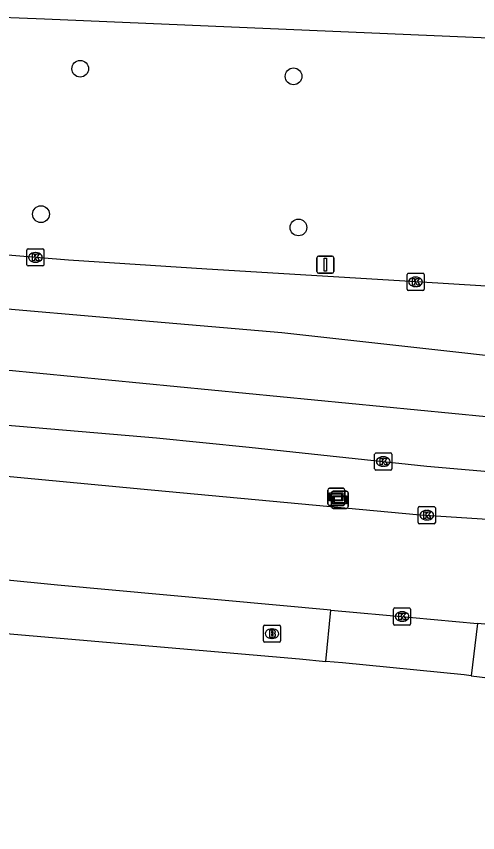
# Model space of a CAD drawing. Extents: x 161243 to 161752, y 384138 to 384885.
# Drawn here: x 161614.02 to 161641.02, y 384827.66 to 384875.41 of the extents above; entities that cross this region are included whole.
import ezdxf

# ---------------------------------------------------------------- set-up
doc = ezdxf.new("R2010")
doc.units = 0
for name, color, linetype in [('IMGEO_Boom', 7, 'Continuous'), ('IMGEO_Brandkraan', 7, 'Continuous'), ('IMGEO_Kolk', 7, 'Continuous'), ('IMGEO_Rijbaan_lokaal_open', 7, 'Continuous'), ('IMGEO_Rijbaan_regionaal_gesloten', 7, 'Continuous'), ('IMGEO_Verkeersbordpaal', 7, 'Continuous'), ('IMGEO_Verklikker', 7, 'Continuous'), ('IMGEO_Voetpad_open', 7, 'Continuous')]:
    doc.layers.add(name, color=color, linetype=linetype)

msp = doc.modelspace()

# ---------------------------------------------------------------- linework, layer by layer
at = {"layer": 'IMGEO_Boom'}
for centre in [(161617.757, 384872.347), (161630.244, 384871.901), (161615.462, 384863.839), (161630.53, 384863.062)]:
    msp.add_circle(centre, 0.489, dxfattribs=at)
at = {"layer": 'IMGEO_Brandkraan'}
for p, q in [((161628.482, 384838.876), (161628.482, 384839.728)), ((161628.557, 384839.802), (161629.409, 384839.802)), ((161629.483, 384839.728), (161629.483, 384838.876)), ((161628.97, 384839.582), (161628.995, 384839.582)), ((161629.409, 384838.802), (161628.557, 384838.802)), ((161628.993, 384839.022), (161628.968, 384839.022))]:
    msp.add_line(p, q, dxfattribs=at)
for points in [[(161628.482, 384838.876), (161628.482, 384839.728)], [(161628.557, 384839.802), (161629.409, 384839.802)], [(161629.483, 384839.728), (161629.483, 384838.876)], [(161628.83, 384839.502), (161628.83, 384839.102), (161629.043, 384839.102)], [(161629.061, 384839.502), (161628.83, 384839.502)], [(161629.009, 384839.421), (161628.955, 384839.421), (161628.955, 384839.345)], [(161628.955, 384839.345), (161629.008, 384839.345)], [(161629.017, 384839.269), (161628.955, 384839.269), (161628.955, 384839.188)], [(161628.955, 384839.188), (161629.017, 384839.188)], [(161629.409, 384838.802), (161628.557, 384838.802)]]:
    msp.add_lwpolyline(points, dxfattribs=at)
for centre, radius, start, end in [((161628.559, 384839.726), 0.0765, 91.552, 178.448), ((161628.559, 384839.726), 0.0765, 91.552, 178.448), ((161629.407, 384839.726), 0.0765, 1.552, 88.448), ((161629.407, 384839.726), 0.0765, 1.552, 88.448), ((161629.01, 384839.383), 0.0379, 267.8285, 90.9355), ((161629.018, 384839.228), 0.0404, 269.8759, 90.5077), ((161629.065, 384839.357), 0.145, 59.4692, 91.5367), ((161629.09, 384839.404), 0.0922, 285.5137, 58.1501), ((161629.095, 384839.212), 0.105, 301.3115, 78.989), ((161628.559, 384838.878), 0.0765, 181.552, 268.448), ((161628.559, 384838.878), 0.0765, 181.552, 268.448), ((161629.049, 384839.353), 0.251, 268.6676, 293.5347), ((161629.407, 384838.878), 0.0765, 271.552, 358.448), ((161629.407, 384838.878), 0.0765, 271.552, 358.448)]:
    msp.add_arc(centre, radius, start, end, dxfattribs=at)
for centre, major_axis, ratio, start_param, end_param in [((161628.969, 384839.302), (-0.387, 0.002), 0.722429, 4.712389, 7.853982), ((161628.994, 384839.302), (-0.39, 0.002), 0.717154, 1.570796, 4.712389)]:
    msp.add_ellipse(centre, major_axis=major_axis, ratio=ratio, start_param=start_param, end_param=end_param, dxfattribs=at)
at = {"layer": 'IMGEO_Kolk'}
for p, q in [((161614.637, 384860.884), (161614.637, 384861.736)), ((161614.712, 384861.81), (161615.564, 384861.81)), ((161615.638, 384861.736), (161615.638, 384860.884)), ((161615.125, 384861.59), (161615.15, 384861.59)), ((161615.564, 384860.81), (161614.712, 384860.81)), ((161615.148, 384861.03), (161615.123, 384861.03)), ((161636.887, 384859.455), (161636.887, 384860.307)), ((161636.962, 384860.381), (161637.814, 384860.381)), ((161637.888, 384860.307), (161637.888, 384859.455)), ((161637.375, 384860.161), (161637.4, 384860.161)), ((161637.814, 384859.381), (161636.962, 384859.381)), ((161637.398, 384859.601), (161637.373, 384859.601)), ((161634.993, 384848.945), (161634.993, 384849.797)), ((161635.068, 384849.871), (161635.92, 384849.871)), ((161635.994, 384849.797), (161635.994, 384848.945)), ((161635.481, 384849.651), (161635.506, 384849.651)), ((161635.92, 384848.871), (161635.068, 384848.871)), ((161635.504, 384849.091), (161635.479, 384849.091)), ((161637.544, 384845.806), (161637.544, 384846.658)), ((161637.619, 384846.732), (161638.471, 384846.732)), ((161638.032, 384846.512), (161638.057, 384846.512)), ((161638.545, 384846.658), (161638.545, 384845.806)), ((161638.055, 384845.952), (161638.03, 384845.952)), ((161638.471, 384845.732), (161637.619, 384845.732)), ((161636.096, 384839.878), (161636.096, 384840.73)), ((161636.171, 384840.804), (161637.023, 384840.804)), ((161637.097, 384840.73), (161637.097, 384839.878)), ((161636.584, 384840.584), (161636.609, 384840.584)), ((161637.023, 384839.804), (161636.171, 384839.804)), ((161636.607, 384840.024), (161636.582, 384840.024))]:
    msp.add_line(p, q, dxfattribs=at)
for points in [[(161614.637, 384860.884), (161614.637, 384861.736)], [(161614.712, 384861.81), (161615.564, 384861.81)], [(161615.638, 384861.736), (161615.638, 384860.884)], [(161614.958, 384861.51), (161615.081, 384861.51), (161615.081, 384861.359), (161615.211, 384861.51), (161615.375, 384861.51), (161615.229, 384861.359), (161615.382, 384861.11), (161615.23, 384861.11), (161615.145, 384861.274), (161615.081, 384861.207), (161615.081, 384861.11), (161614.958, 384861.11), (161614.958, 384861.51)], [(161615.564, 384860.81), (161614.712, 384860.81)], [(161636.887, 384859.455), (161636.887, 384860.307)], [(161636.962, 384860.381), (161637.814, 384860.381)], [(161637.888, 384860.307), (161637.888, 384859.455)], [(161637.208, 384860.081), (161637.331, 384860.081), (161637.331, 384859.93), (161637.461, 384860.081), (161637.625, 384860.081), (161637.479, 384859.93), (161637.632, 384859.681), (161637.48, 384859.681), (161637.395, 384859.845), (161637.331, 384859.778), (161637.331, 384859.681), (161637.208, 384859.681), (161637.208, 384860.081)], [(161637.814, 384859.381), (161636.962, 384859.381)], [(161634.993, 384848.945), (161634.993, 384849.797)], [(161635.068, 384849.871), (161635.92, 384849.871)], [(161635.994, 384849.797), (161635.994, 384848.945)], [(161635.314, 384849.571), (161635.437, 384849.571), (161635.437, 384849.42), (161635.567, 384849.571), (161635.731, 384849.571), (161635.585, 384849.42), (161635.738, 384849.171), (161635.586, 384849.171), (161635.501, 384849.335), (161635.437, 384849.268), (161635.437, 384849.171), (161635.314, 384849.171), (161635.314, 384849.571)], [(161635.92, 384848.871), (161635.068, 384848.871)], [(161637.544, 384845.806), (161637.544, 384846.658)], [(161637.619, 384846.732), (161638.471, 384846.732)], [(161637.865, 384846.432), (161637.988, 384846.432), (161637.988, 384846.281), (161638.118, 384846.432), (161638.282, 384846.432), (161638.136, 384846.281), (161638.289, 384846.032), (161638.137, 384846.032), (161638.052, 384846.196), (161637.988, 384846.129), (161637.988, 384846.032), (161637.865, 384846.032), (161637.865, 384846.432)], [(161638.545, 384846.658), (161638.545, 384845.806)], [(161638.471, 384845.732), (161637.619, 384845.732)], [(161636.096, 384839.878), (161636.096, 384840.73)], [(161636.171, 384840.804), (161637.023, 384840.804)], [(161637.097, 384840.73), (161637.097, 384839.878)], [(161636.417, 384840.504), (161636.54, 384840.504), (161636.54, 384840.353), (161636.67, 384840.504), (161636.834, 384840.504), (161636.688, 384840.353), (161636.841, 384840.104), (161636.689, 384840.104), (161636.604, 384840.268), (161636.54, 384840.201), (161636.54, 384840.104), (161636.417, 384840.104), (161636.417, 384840.504)], [(161637.023, 384839.804), (161636.171, 384839.804)]]:
    msp.add_lwpolyline(points, dxfattribs=at)
for centre, start, end in [((161614.714, 384861.734), 91.552, 178.448), ((161614.714, 384861.734), 91.552, 178.448), ((161615.562, 384861.734), 1.552, 88.448), ((161615.562, 384861.734), 1.552, 88.448), ((161614.714, 384860.886), 181.552, 268.448), ((161614.714, 384860.886), 181.552, 268.448), ((161615.562, 384860.886), 271.552, 358.448), ((161615.562, 384860.886), 271.552, 358.448), ((161636.964, 384860.305), 91.552, 178.448), ((161636.964, 384860.305), 91.552, 178.448), ((161637.812, 384860.305), 1.552, 88.448), ((161637.812, 384860.305), 1.552, 88.448), ((161636.964, 384859.457), 181.552, 268.448), ((161636.964, 384859.457), 181.552, 268.448), ((161637.812, 384859.457), 271.552, 358.448), ((161637.812, 384859.457), 271.552, 358.448), ((161635.07, 384849.795), 91.552, 178.448), ((161635.07, 384849.795), 91.552, 178.448), ((161635.918, 384849.795), 1.552, 88.448), ((161635.918, 384849.795), 1.552, 88.448), ((161635.07, 384848.947), 181.552, 268.448), ((161635.07, 384848.947), 181.552, 268.448), ((161635.918, 384848.947), 271.552, 358.448), ((161635.918, 384848.947), 271.552, 358.448), ((161637.621, 384846.656), 91.552, 178.448), ((161637.621, 384846.656), 91.552, 178.448), ((161638.469, 384846.656), 1.552, 88.448), ((161638.469, 384846.656), 1.552, 88.448), ((161637.621, 384845.808), 181.552, 268.448), ((161637.621, 384845.808), 181.552, 268.448), ((161638.469, 384845.808), 271.552, 358.448), ((161638.469, 384845.808), 271.552, 358.448), ((161636.173, 384840.728), 91.552, 178.448), ((161636.173, 384840.728), 91.552, 178.448), ((161637.021, 384840.728), 1.552, 88.448), ((161637.021, 384840.728), 1.552, 88.448), ((161636.173, 384839.88), 181.552, 268.448), ((161636.173, 384839.88), 181.552, 268.448), ((161637.021, 384839.88), 271.552, 358.448), ((161637.021, 384839.88), 271.552, 358.448)]:
    msp.add_arc(centre, 0.0765, start, end, dxfattribs=at)
for centre, major_axis, ratio, start_param, end_param in [((161615.124, 384861.31), (-0.387, 0.002), 0.722429, 4.712389, 7.853982), ((161615.149, 384861.31), (-0.39, 0.002), 0.717154, 1.570796, 4.712389), ((161637.374, 384859.881), (-0.387, 0.002), 0.722429, 4.712389, 7.853982), ((161637.399, 384859.881), (-0.39, 0.002), 0.717154, 1.570796, 4.712389), ((161635.48, 384849.371), (-0.387, 0.002), 0.722429, 4.712389, 7.853982), ((161635.505, 384849.371), (-0.39, 0.002), 0.717154, 1.570796, 4.712389), ((161638.031, 384846.232), (-0.387, 0.002), 0.722429, 4.712389, 7.853982), ((161638.056, 384846.232), (-0.39, 0.002), 0.717154, 1.570796, 4.712389), ((161636.583, 384840.304), (-0.387, 0.002), 0.722429, 4.712389, 7.853982), ((161636.608, 384840.304), (-0.39, 0.002), 0.717154, 1.570796, 4.712389)]:
    msp.add_ellipse(centre, major_axis=major_axis, ratio=ratio, start_param=start_param, end_param=end_param, dxfattribs=at)
at = {"layer": 'IMGEO_Rijbaan_lokaal_open'}
for points in [[(161432.691, 384858.617), (161443.897, 384858.139), (161457.123, 384857.598), (161464.496, 384857.284), (161488.747, 384856.252), (161495.954, 384855.908), (161500.984, 384855.619), (161518.06, 384854.968), (161526.784, 384854.51), (161537.21, 384853.901), (161547.23, 384853.329), (161548.117, 384853.276), (161561.161, 384852.491), (161573.48, 384851.691), (161576.121, 384851.539), (161583.525, 384850.98), (161591.436, 384850.345), (161599.97, 384849.634), (161609.304, 384848.897), (161621.915, 384847.716), (161637.662, 384846.256), (161645.218, 384845.76), (161654.603, 384845.532), (161661.029, 384846.084)], [(161632.436, 384840.682), (161616.429, 384842.146), (161606.018, 384843.165), (161590.517, 384844.456), (161575.357, 384845.656), (161562.667, 384846.361), (161549.947, 384847.125), (161547.823, 384847.234), (161541.147, 384847.577), (161535.307, 384847.835), (161519.427, 384848.731), (161508.267, 384849.216), (161502.488, 384849.552), (161500, 384849.668), (161499.426, 384849.695)], [(161632.436, 384840.682), (161637.199, 384840.246), (161641.005, 384839.9)], [(161655.998, 384838.037), (161653.92, 384838.418), (161644.64, 384839.57), (161641.005, 384839.9)]]:
    msp.add_lwpolyline(points, dxfattribs=at)
at = {"layer": 'IMGEO_Rijbaan_regionaal_gesloten'}
for points in [[(161611.682, 384875.412), (161615.67, 384875.264), (161657.184, 384873.497), (161658.189, 384873.432)], [(161720.414, 384842.06), (161663.633, 384849.838), (161597.297, 384856.281), (161568.402, 384858.295), (161503.74, 384863.414), (161467.959, 384864.205)], [(161654.748, 384858.736), (161646.577, 384859.324), (161637.725, 384859.857), (161625.166, 384860.619), (161617.076, 384861.152), (161611.12, 384861.635), (161603.971, 384862.003), (161595.945, 384862.435), (161592.236, 384862.6), (161579.329, 384862.087), (161575.207, 384861.834)], [(161571.148, 384861.746), (161610.346, 384858.579), (161622.051, 384857.564), (161629.564, 384856.913), (161674.127, 384851.959), (161681.32, 384851.152)], [(161499.371, 384860.47), (161509.567, 384859.646), (161533.955, 384857.791), (161551.373, 384856.478), (161569.508, 384855.04), (161570.742, 384854.936), (161572.993, 384854.851), (161590.878, 384853.444), (161606.841, 384852.059), (161622.232, 384850.751), (161627.655, 384850.205), (161638.043, 384849.1), (161645.472, 384848.465), (161650.082, 384848.059), (161654.755, 384847.767), (161654.704, 384847.64), (161659.708, 384847.081), (161661.029, 384846.96)]]:
    msp.add_lwpolyline(points, dxfattribs=at)
at = {"layer": 'IMGEO_Verkeersbordpaal'}
for p, q in [((161631.612, 384860.488), (161631.612, 384861.288)), ((161631.612, 384861.288), (161631.612, 384860.488)), ((161631.712, 384861.388), (161632.502, 384861.388)), ((161632.502, 384861.388), (161631.712, 384861.388)), ((161632.602, 384861.288), (161632.602, 384860.488)), ((161632.602, 384860.488), (161632.602, 384861.288)), ((161632.502, 384860.388), (161631.712, 384860.388)), ((161631.712, 384860.388), (161632.502, 384860.388))]:
    msp.add_line(p, q, dxfattribs=at)
msp.add_lwpolyline([(161632.032, 384861.263), (161632.182, 384861.263), (161632.182, 384860.513), (161632.032, 384860.513), (161632.032, 384861.263)], dxfattribs=at)
for centre, start, end in [((161631.712, 384861.288), 90, 180), ((161631.712, 384861.288), 90, 180), ((161632.502, 384861.288), 0, 90), ((161632.502, 384861.288), 360, 90), ((161631.712, 384860.488), 180, 270), ((161631.712, 384860.488), 180, 270), ((161632.502, 384860.488), 270, 0), ((161632.502, 384860.488), 270, 0)]:
    msp.add_arc(centre, 0.1, start, end, dxfattribs=at)
at = {"layer": 'IMGEO_Verklikker'}
for p, q in [((161632.35, 384847.804), (161633.14, 384847.804)), ((161633.14, 384847.804), (161632.35, 384847.804)), ((161632.25, 384846.904), (161632.25, 384847.704)), ((161632.25, 384847.704), (161632.25, 384846.904)), ((161632.46, 384846.732), (161632.46, 384847.532)), ((161632.46, 384847.532), (161632.46, 384846.732)), ((161632.56, 384847.632), (161633.35, 384847.632)), ((161633.35, 384847.632), (161632.56, 384847.632)), ((161633.24, 384847.704), (161633.24, 384846.904)), ((161633.24, 384846.904), (161633.24, 384847.704)), ((161633.45, 384847.532), (161633.45, 384846.732)), ((161633.45, 384846.732), (161633.45, 384847.532)), ((161633.14, 384846.804), (161632.35, 384846.804)), ((161632.35, 384846.804), (161633.14, 384846.804)), ((161633.35, 384846.632), (161632.56, 384846.632)), ((161632.56, 384846.632), (161633.35, 384846.632))]:
    msp.add_line(p, q, dxfattribs=at)
for points in [[(161632.351, 384847.536), (161633.139, 384847.536), (161633.139, 384847.072), (161632.351, 384847.072), (161632.351, 384847.536)], [(161632.416, 384847.471), (161632.416, 384847.137), (161633.074, 384847.137), (161633.074, 384847.471), (161632.416, 384847.471)], [(161632.561, 384847.364), (161633.349, 384847.364), (161633.349, 384846.9), (161632.561, 384846.9), (161632.561, 384847.364)], [(161632.626, 384847.299), (161632.626, 384846.965), (161633.284, 384846.965), (161633.284, 384847.299), (161632.626, 384847.299)]]:
    msp.add_lwpolyline(points, dxfattribs=at)
for centre, start, end in [((161632.35, 384847.704), 90, 180), ((161632.35, 384847.704), 90, 180), ((161633.14, 384847.704), 0, 90), ((161633.14, 384847.704), 360, 90), ((161632.56, 384847.532), 90, 180), ((161632.56, 384847.532), 90, 180), ((161633.35, 384847.532), 0, 90), ((161633.35, 384847.532), 360, 90), ((161632.35, 384846.904), 180, 270), ((161632.35, 384846.904), 180, 270), ((161633.14, 384846.904), 270, 0), ((161633.14, 384846.904), 270, 0), ((161632.56, 384846.732), 180, 270), ((161632.56, 384846.732), 180, 270), ((161633.35, 384846.732), 270, 0), ((161633.35, 384846.732), 270, 0)]:
    msp.add_arc(centre, 0.1, start, end, dxfattribs=at)
at = {"layer": 'IMGEO_Voetpad_open'}
for points in [[(161498.947, 384846.657), (161547.634, 384844.19), (161547.675, 384844.188), (161575.224, 384842.605), (161630.585, 384837.825), (161632.138, 384837.674)], [(161632.138, 384837.674), (161632.436, 384840.682)], [(161641.005, 384839.9), (161640.648, 384836.834)], [(161640.648, 384836.834), (161640.231, 384836.885), (161633.111, 384837.596), (161632.138, 384837.674)], [(161640.648, 384836.834), (161651.768, 384835.483), (161678.26, 384831.624), (161695.362, 384828.336), (161697.855, 384827.661)]]:
    msp.add_lwpolyline(points, dxfattribs=at)

doc.saveas('drawing.dxf')
